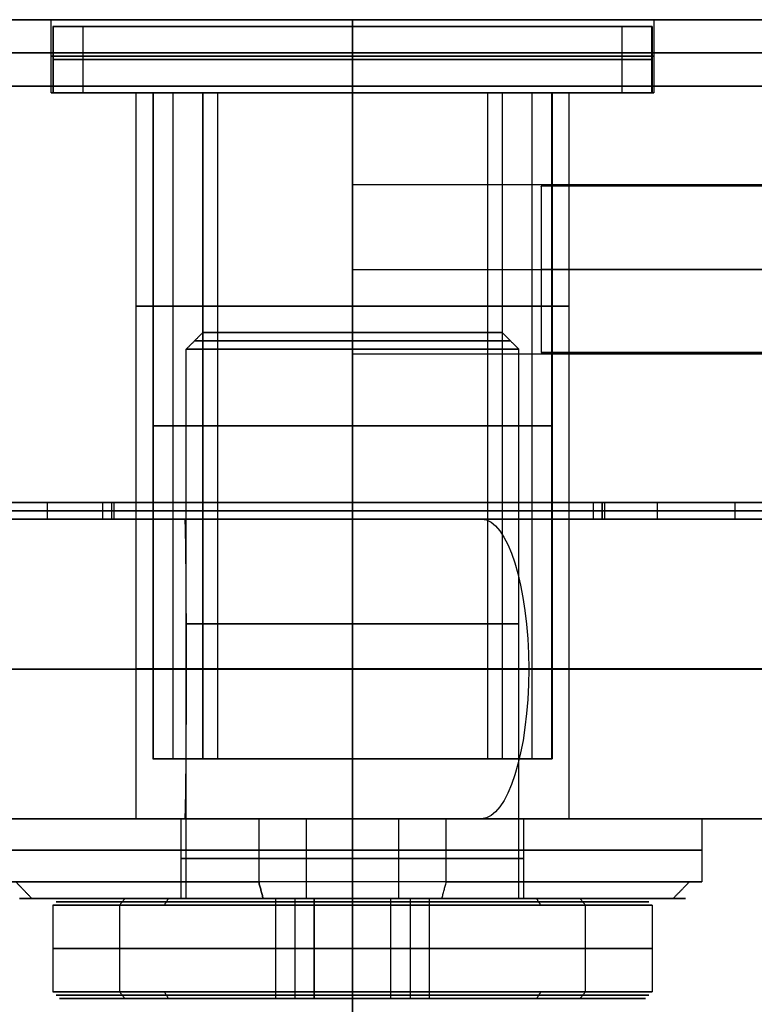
# Model space of a CAD drawing. Header units: millimetres. Extents: x -326 to 329, y -280 to 343.
# Tile 346 of 656: x -306 to -284, y 291 to 320. Entities that reach past the tile are written whole.
import ezdxf

# ---------------------------------------------------------------- set-up
doc = ezdxf.new("R2010")
doc.units = ezdxf.units.MM
doc.layers.add('Layer 01', color=7, linetype='Continuous', true_color=0x000000)

msp = doc.modelspace()

# ---------------------------------------------------------------- linework, layer by layer
at = {"layer": 'Layer 01'}
for p, q in [((-318.875, 320.49, 63.688), (-273.875, 320.49, 63.688)), ((-318.875, 320.49, -201.812), (-273.875, 320.49, -201.812)), ((-296.375, 320.49, -54.362), (-296.375, 318.29, -54.362)), ((-296.375, 320.49, -89.362), (-296.375, 318.29, -89.362)), ((-296.375, 320.49, -62.312), (-296.375, 320.49, -54.362)), ((-296.375, 320.49, -36.262), (-296.375, 320.49, 189.688)), ((-296.375, 320.49, -340.312), (-296.375, 320.49, -89.362)), ((-296.375, 320.49, -71.262), (-296.375, 320.49, -63.312)), ((-296.375, 320.49, -71.262), (-296.375, 318.29, -71.262)), ((-296.375, 320.49, -36.262), (-296.375, 318.29, -36.262)), ((-296.375, 318.49, -62.312), (-296.375, 320.49, -62.312)), ((-296.375, 318.49, -63.312), (-296.375, 320.49, -63.312)), ((-305.375, 320.29, -80.312), (-287.375, 320.29, -80.312)), ((-305.375, 320.29, -80.312), (-305.375, 318.29, -80.312)), ((-305.375, 320.29, -45.312), (-287.375, 320.29, -45.312)), ((-305.375, 320.29, -45.312), (-305.375, 318.29, -45.312)), ((-296.375, 320.29, -71.312), (-296.375, 318.29, -71.312)), ((-296.375, 320.29, -89.312), (-296.375, 320.29, -71.312)), ((-296.375, 320.29, -89.312), (-296.375, 318.29, -89.312)), ((-296.375, 320.29, -36.312), (-296.375, 318.29, -36.312)), ((-296.375, 320.29, -54.312), (-296.375, 320.29, -36.312)), ((-296.375, 320.29, -54.312), (-296.375, 318.29, -54.312)), ((-287.375, 320.29, -80.312), (-287.375, 318.29, -80.312)), ((-287.375, 320.29, -45.312), (-287.375, 318.29, -45.312)), ((-270.133, 319.49, -62.312), (-322.616, 319.49, -62.312)), ((-322.616, 319.49, -63.312), (-270.133, 319.49, -63.312)), ((-323.974, 318.49, -62.812), (-268.776, 318.49, -62.812)), ((-305.425, 318.29, -80.312), (-302.875, 318.29, -80.312)), ((-305.425, 318.29, -45.312), (-302.875, 318.29, -45.312)), ((-305.375, 318.29, -80.312), (-302.375, 318.29, -80.312)), ((-305.375, 318.29, -45.312), (-302.375, 318.29, -45.312)), ((-302.375, 318.29, -80.312), (-302.375, 298.29, -80.312)), ((-302.375, 318.29, -45.312), (-302.375, 298.29, -45.312)), ((-300.875, 318.29, -80.312), (-300.875, 298.29, -80.312)), ((-300.875, 318.29, -80.312), (-291.875, 318.29, -80.312)), ((-300.875, 318.29, -45.312), (-300.875, 298.29, -45.312)), ((-300.875, 318.29, -45.312), (-291.875, 318.29, -45.312)), ((-296.375, 318.49, -63.312), (-296.375, 318.49, -62.312)), ((-296.375, 318.29, -89.362), (-296.375, 318.29, -86.812)), ((-296.375, 318.29, -73.812), (-296.375, 318.29, -71.262)), ((-296.375, 318.29, -54.362), (-296.375, 318.29, -51.812)), ((-296.375, 318.29, -38.812), (-296.375, 318.29, -36.262)), ((-296.375, 318.29, -86.812), (-296.375, 305.49, -86.812)), ((-296.375, 318.29, -51.812), (-296.375, 305.49, -51.812)), ((-296.375, 318.29, -73.812), (-296.375, 305.49, -73.812)), ((-296.375, 318.29, -38.812), (-296.375, 305.49, -38.812)), ((-296.375, 318.29, -84.812), (-296.375, 298.29, -84.812)), ((-296.375, 318.29, -74.312), (-296.375, 298.29, -74.312)), ((-296.375, 318.29, -71.312), (-296.375, 318.29, -74.312)), ((-296.375, 318.29, -86.312), (-296.375, 318.29, -89.312)), ((-296.375, 318.29, -86.312), (-296.375, 298.29, -86.312)), ((-296.375, 318.29, -75.812), (-296.375, 298.29, -75.812)), ((-296.375, 318.29, -75.812), (-296.375, 318.29, -84.812)), ((-296.375, 318.29, -49.812), (-296.375, 298.29, -49.812)), ((-296.375, 318.29, -39.312), (-296.375, 298.29, -39.312)), ((-296.375, 318.29, -36.312), (-296.375, 318.29, -39.312)), ((-296.375, 318.29, -51.312), (-296.375, 318.29, -54.312)), ((-296.375, 318.29, -51.312), (-296.375, 298.29, -51.312)), ((-296.375, 318.29, -40.812), (-296.375, 298.29, -40.812)), ((-296.375, 318.29, -40.812), (-296.375, 318.29, -49.812)), ((-291.875, 318.29, -80.312), (-291.875, 298.29, -80.312)), ((-291.875, 318.29, -45.312), (-291.875, 298.29, -45.312)), ((-290.375, 318.29, -80.312), (-290.375, 298.29, -80.312)), ((-290.375, 318.29, -80.312), (-287.375, 318.29, -80.312)), ((-290.375, 318.29, -45.312), (-290.375, 298.29, -45.312)), ((-290.375, 318.29, -45.312), (-287.375, 318.29, -45.312)), ((-289.875, 318.29, -80.312), (-287.325, 318.29, -80.312)), ((-289.875, 318.29, -45.312), (-287.325, 318.29, -45.312)), ((-296.375, 310.44, 120.688), (-296.375, 315.54, 120.688)), ((-251.375, 315.49, 120.688), (-290.71, 315.49, 120.688)), ((-290.71, 315.489, 120.608), (-290.71, 310.492, 120.608)), ((-296.375, 312.99, 118.138), (-266.375, 312.99, 118.138)), ((-296.375, 312.99, 123.238), (-266.375, 312.99, 123.238)), ((-296.375, 312.99, 118.138), (-296.375, 312.99, 123.238)), ((-251.375, 312.99, 123.188), (-290.71, 312.99, 123.188)), ((-251.375, 312.99, 118.188), (-290.71, 312.99, 118.188)), ((-290.71, 312.943, 118.188), (-290.71, 312.943, 123.188)), ((-300.875, 311.09, -45.312), (-291.875, 311.09, -45.312)), ((-300.875, 311.09, -80.312), (-291.875, 311.09, -80.312)), ((-296.375, 311.09, -49.812), (-296.375, 311.09, -40.812)), ((-296.375, 311.09, -84.812), (-296.375, 311.09, -75.812)), ((-301.375, 294.09, -45.312), (-301.375, 310.59, -45.312)), ((-301.375, 294.09, -80.312), (-301.375, 310.59, -80.312)), ((-291.375, 294.09, -45.312), (-291.375, 310.59, -45.312)), ((-291.375, 294.09, -80.312), (-291.375, 310.59, -80.312)), ((-251.375, 310.49, 120.688), (-290.71, 310.49, 120.688)), ((-317.875, 305.99, -57.562), (-274.875, 305.99, -57.562)), ((-296.375, 305.99, -72.812), (-296.375, 305.99, -52.812)), ((-296.375, 305.99, -37.812), (-296.375, 305.99, -30.312)), ((-296.375, 305.49, -52.812), (-296.375, 305.99, -52.812)), ((-296.375, 305.49, -37.812), (-296.375, 305.99, -37.812)), ((-321.875, 305.49, -41.312), (-301.498, 305.49, -41.312)), ((-318.875, 305.49, -75.312), (-300.528, 305.49, -75.312)), ((-317.875, 305.49, -57.562), (-274.875, 305.49, -57.562)), ((-296.375, 305.49, 189.688), (-296.375, 305.49, -38.812)), ((-296.375, 305.49, -51.812), (-296.375, 305.49, -73.812)), ((-296.375, 305.49, -86.812), (-296.375, 305.49, -340.312)), ((-296.375, 305.49, -51.812), (-296.375, 296.49, -51.812)), ((-296.375, 305.49, -86.812), (-296.375, 296.49, -86.812)), ((-296.375, 305.49, -73.812), (-296.375, 296.49, -73.812)), ((-296.375, 305.49, -38.812), (-296.375, 296.49, -38.812)), ((-296.375, 305.49, -30.312), (-296.375, 305.49, -37.812)), ((-296.375, 305.49, -52.812), (-296.375, 305.49, -72.812)), ((-292.221, 305.49, -75.312), (-273.875, 305.49, -75.312)), ((-291.251, 305.49, -41.312), (293.502, 305.49, -41.312)), ((-302.375, 298.29, -80.312), (-300.875, 298.29, -80.312)), ((-302.375, 298.29, -45.312), (-300.875, 298.29, -45.312)), ((-296.375, 298.29, -74.312), (-296.375, 298.29, -75.812)), ((-296.375, 298.29, -84.812), (-296.375, 298.29, -86.312)), ((-296.375, 298.29, -39.312), (-296.375, 298.29, -40.812)), ((-296.375, 298.29, -49.812), (-296.375, 298.29, -51.312)), ((-291.875, 298.29, -80.312), (-290.375, 298.29, -80.312)), ((-291.875, 298.29, -45.312), (-290.375, 298.29, -45.312)), ((-321.885, 296.49, -41.322), (-301.506, 296.49, -41.322)), ((-306.875, 296.49, -80.312), (-301.525, 296.49, -80.312)), ((-306.875, 296.49, -45.312), (-301.525, 296.49, -45.312)), ((-301.525, 294.09, -80.312), (-301.525, 296.49, -80.312)), ((-301.525, 294.09, -45.312), (-301.525, 296.49, -45.312)), ((-296.375, 294.09, -85.462), (-296.375, 296.49, -85.462)), ((-296.375, 294.59, -69.812), (-296.375, 296.49, -69.812)), ((-296.375, 296.49, -90.812), (-296.375, 296.49, -85.462)), ((-296.375, 296.49, -75.162), (-296.375, 296.49, -69.812)), ((-296.375, 294.59, -90.812), (-296.375, 296.49, -90.812)), ((-296.375, 294.09, -75.162), (-296.375, 296.49, -75.162)), ((-296.375, 294.09, -50.462), (-296.375, 296.49, -50.462)), ((-296.375, 294.59, -34.812), (-296.375, 296.49, -34.812)), ((-296.375, 296.49, -55.812), (-296.375, 296.49, -50.462)), ((-296.375, 296.49, -40.162), (-296.375, 296.49, -34.812)), ((-296.375, 294.59, -55.812), (-296.375, 296.49, -55.812)), ((-296.375, 294.09, -40.162), (-296.375, 296.49, -40.162)), ((-291.243, 296.49, -41.322), (293.494, 296.49, -41.322)), ((-291.225, 296.49, -80.312), (-285.875, 296.49, -80.312)), ((-291.225, 294.09, -80.312), (-291.225, 296.49, -80.312)), ((-291.225, 296.49, -45.312), (-285.875, 296.49, -45.312)), ((-291.225, 294.09, -45.312), (-291.225, 296.49, -45.312)), ((-285.875, 294.59, -80.312), (-285.875, 296.49, -80.312)), ((-285.875, 294.59, -45.312), (-285.875, 296.49, -45.312)), ((-306.375, 294.09, -80.312), (-301.525, 294.09, -80.312)), ((-306.375, 294.09, -45.312), (-301.525, 294.09, -45.312)), ((-305.175, 294.09, -45.312), (-301.375, 294.09, -45.312)), ((-305.175, 294.09, -80.312), (-301.375, 294.09, -80.312)), ((-294.065, 294.09, -45.312), (-298.684, 294.09, -45.312)), ((-294.065, 294.09, -80.312), (-298.684, 294.09, -80.312)), ((-296.375, 294.09, -70.312), (-296.375, 294.09, -75.162)), ((-296.375, 294.09, -85.462), (-296.375, 294.09, -90.312)), ((-296.375, 294.09, -35.312), (-296.375, 294.09, -40.162)), ((-296.375, 294.09, -50.462), (-296.375, 294.09, -55.312)), ((-296.375, 294.09, -43.312), (-296.375, 294.09, -47.312)), ((-296.375, 294.09, -54.112), (-296.375, 294.09, -50.312)), ((-296.375, 294.09, -40.312), (-296.375, 294.09, -36.512)), ((-296.375, 294.09, -78.312), (-296.375, 294.09, -82.312)), ((-296.375, 294.09, -89.112), (-296.375, 294.09, -85.312)), ((-296.375, 294.09, -75.312), (-296.375, 294.09, -71.512)), ((-291.375, 294.09, -45.312), (-287.575, 294.09, -45.312)), ((-291.375, 294.09, -80.312), (-287.575, 294.09, -80.312)), ((-291.225, 294.09, -80.312), (-286.375, 294.09, -80.312)), ((-291.225, 294.09, -45.312), (-286.375, 294.09, -45.312)), ((-305.375, 293.89, -45.312), (-305.375, 291.29, -45.312)), ((-305.375, 293.89, -80.312), (-305.375, 291.29, -80.312)), ((-296.375, 293.89, -36.312), (-296.375, 291.29, -36.312)), ((-296.375, 293.89, -54.312), (-296.375, 291.29, -54.312)), ((-296.375, 293.89, -71.312), (-296.375, 291.29, -71.312)), ((-296.375, 293.89, -89.312), (-296.375, 291.29, -89.312)), ((-287.375, 293.89, -45.312), (-287.375, 291.29, -45.312)), ((-287.375, 293.89, -80.312), (-287.375, 291.29, -80.312)), ((-305.175, 291.09, -45.312), (-298.684, 291.09, -45.312)), ((-305.175, 291.09, -80.312), (-298.684, 291.09, -80.312)), ((-296.375, 291.09, -36.512), (-296.375, 291.09, -43.312)), ((-296.375, 291.09, -47.312), (-296.375, 291.09, -54.112)), ((-296.375, 291.09, -71.512), (-296.375, 291.09, -78.312)), ((-296.375, 291.09, -82.312), (-296.375, 291.09, -89.112)), ((-294.065, 291.09, -45.312), (-287.575, 291.09, -45.312)), ((-294.065, 291.09, -80.312), (-287.575, 291.09, -80.312))]:
    msp.add_line(p, q, dxfattribs=at)
at = {"layer": 'Layer 01', "extrusion": (0, -1, 0)}
for centre, radius, start, end in [((-296.375, -45.312, -320.49), 9.05, 180, 360), ((-296.375, -80.312, -320.49), 9.05, 180, 0), ((-296.375, -80.312, -320.49), 9.05, 0, 180), ((-296.375, -45.312, -320.49), 9.05, 0, 180), ((-296.375, -80.312, -320.29), 9, 357.2069, 177.2069), ((-296.375, -45.312, -320.29), 9, 334.1888, 154.1888), ((-296.375, -45.312, -319.29), 9, 154.1888, 334.1888), ((-296.375, -80.312, -319.29), 9, 177.2069, 357.2069), ((-296.375, -45.312, -319.39), 9.05, 180, 0), ((-296.375, -80.312, -319.39), 9.05, 180, 0), ((-296.375, -80.312, -319.39), 9.05, 0, 180), ((-296.375, -45.312, -319.39), 9.05, 0, 180), ((-296.375, -80.312, -319.29), 9, 357.2069, 177.2069), ((-296.375, -45.312, -319.29), 9, 334.1888, 154.1888), ((-296.375, -45.312, -318.29), 9, 154.1888, 334.1888), ((-296.375, -80.312, -318.29), 6.5, 180, 0), ((-296.375, -45.312, -318.29), 6.5, 180, 0), ((-296.375, -80.312, -318.29), 6.5, 0, 180), ((-296.375, -45.312, -318.29), 6.5, 360, 180), ((-296.375, -80.312, -318.29), 6, 357.2069, 177.2069), ((-296.375, -45.312, -318.29), 6, 334.1888, 154.1888), ((-296.375, -45.312, -318.29), 4.5, 154.1888, 334.1888), ((-296.375, -80.312, -318.29), 4.5, 177.2069, 357.2069), ((-296.375, -80.312, -318.29), 4.5, 357.2069, 177.2069), ((-296.375, -45.312, -318.29), 4.5, 334.1888, 154.1888), ((-296.375, -80.312, -311.89), 6.5, 180, 0), ((-296.375, -45.312, -311.89), 6.5, 180, 0), ((-296.375, -80.312, -311.89), 6.5, 0, 180), ((-296.375, -45.312, -311.89), 6.5, 0, 180), ((-296.375, -45.312, -311.09), 4.5, 90, 270), ((-296.375, -80.312, -311.09), 4.5, 90, 270), ((-296.375, -80.312, -310.59), 5, 270, 90), ((-296.375, -45.312, -308.29), 6, 154.1888, 334.1888), ((-296.375, -80.312, -308.29), 6, 177.2069, 357.2069), ((-296.375, -80.312, -308.29), 6, 357.2069, 177.2069), ((-296.375, -45.312, -308.29), 6, 334.1888, 154.1888), ((-296.375, -45.312, -308.29), 4.5, 154.1888, 334.1888), ((-296.375, -80.312, -308.29), 4.5, 177.2069, 357.2069), ((-296.375, -80.312, -308.29), 4.5, 357.2069, 177.2069), ((-296.375, -45.312, -308.29), 4.5, 334.1888, 154.1888), ((-296.375, -45.312, -305.99), 7.5, 180, 360), ((-296.375, -45.312, -305.99), 7.5, 0, 180), ((-296.375, -45.312, -305.49), 6.5, 180, 0), ((-296.375, -80.312, -305.49), 6.5, 180, 0), ((-296.375, -80.312, -305.49), 6.5, 0, 180), ((-296.375, -45.312, -305.49), 6.5, 0, 180), ((1.125, -973.937, -305.49), 932.125, 71.638799, 108.361201), ((-301.375, -70.312, -300.99), 25, 180, 270), ((-301.375, -70.312, -300.985), 25, 180, 270), ((-296.375, -45.312, -300.99), 6.5, 180, 0), ((-296.375, -80.312, -300.99), 6.5, 180, 0), ((-296.375, -80.312, -300.99), 6.5, 0, 180), ((-296.375, -45.312, -300.99), 6.5, 0, 180), ((-302.108, -60.32, -300.99), 35, 271.2001, 288.3612), ((1.125, -973.937, -300.99), 927.625, 71.638799, 108.361201), ((1.125, -973.937, -300.985), 927.625, 71.638799, 108.361201), ((-296.375, -45.312, -298.29), 6, 154.1888, 334.1888), ((-301.375, -70.312, -296.49), 20.51, 180, 269.8706), ((-296.375, -80.312, -296.49), 5.15, 105.5689, 285.5689), ((-296.375, -45.312, -296.49), 5.15, 105.5689, 285.5689), ((-302.108, -60.32, -296.49), 30.51, 271.2897, 288.3612), ((-296.375, -80.312, -296.49), 10.5, 285.5689, 105.5689), ((-296.375, -45.312, -296.49), 10.5, 285.5689, 105.5689), ((-296.375, -80.312, -296.49), 5.15, 285.5689, 105.5689), ((-296.375, -45.312, -296.49), 5.15, 285.5689, 105.5689), ((-296.375, -80.312, -294.59), 10.5, 285.5689, 105.5689), ((-296.375, -45.312, -294.59), 10.5, 285.5689, 105.5689), ((-296.375, -80.312, -294.09), 10, 105.5689, 285.5689), ((-296.375, -45.312, -293.89), 9, 38.9424, 218.9424), ((-296.375, -80.312, -293.89), 9, 38.9424, 218.9424), ((-296.375, -45.312, -293.89), 9, 218.9424, 38.9424), ((-296.375, -80.312, -293.89), 9, 218.9424, 38.9424), ((-296.375, -45.312, -292.59), 9, 38.9424, 218.9424), ((-296.375, -80.312, -292.59), 9, 38.9424, 218.9424), ((-296.375, -45.312, -292.59), 9, 218.9424, 38.9424), ((-296.375, -80.312, -292.59), 9, 218.9424, 38.9424), ((-296.375, -45.312, -291.09), 8.8, 38.9424, 218.9424), ((-296.375, -80.312, -291.09), 8.8, 38.9424, 218.9424), ((-296.375, -45.312, -291.29), 9, 218.9424, 38.9424), ((-296.375, -45.312, -291.09), 8.8, 218.9424, 38.9424), ((-296.375, -80.312, -291.09), 8.8, 218.9424, 38.9424)]:
    msp.add_arc(centre, radius, start, end, dxfattribs=at)
at = {"layer": 'Layer 01', "extrusion": (-1, 0, 0)}
for centre, radius, start, end in [((-285.49, -340.312, 296.375), 35, 180, 270), ((-285.49, 189.688, 296.375), 35, 90, 180), ((-312.99, 120.688, 290.71), 2.5, 183.7866, 3.7866), ((-285.49, -340.312, 296.375), 20, 180, 270), ((-285.49, 189.688, 296.375), 20, 90, 180)]:
    msp.add_arc(centre, radius, start, end, dxfattribs=at)
at = {"layer": 'Layer 01', "extrusion": (0, 1, 0)}
for centre, radius, start, end in [((296.375, -45.312, 320.29), 9, 205.8112, 25.8112), ((296.375, -80.312, 320.29), 9, 182.7931, 2.7931), ((296.375, -80.312, 318.29), 9, 182.7931, 2.7931), ((296.375, -45.312, 318.29), 9.05, 180, 360), ((296.375, -80.312, 318.29), 9.05, 180, 0), ((296.375, -80.312, 318.29), 9.05, 0, 180), ((296.375, -45.312, 318.29), 9.05, 0, 180), ((296.375, -80.312, 318.29), 9, 2.7931, 182.7931), ((296.375, -45.312, 318.29), 9, 25.8112, 205.8112), ((296.375, -45.312, 318.29), 6, 205.8112, 25.8112), ((296.375, -80.312, 318.29), 6, 182.7931, 2.7931), ((296.375, -45.312, 311.09), 4.5, 90, 270), ((296.375, -80.312, 311.09), 4.5, 90, 270), ((296.375, -45.312, 310.59), 5, 270, 90), ((296.375, -80.312, 310.59), 5, 270, 90), ((296.375, -45.312, 310.59), 5, 90, 270), ((296.375, -45.312, 305.74), 7.5, 180, 0), ((296.375, -45.312, 305.74), 7.5, 0, 180), ((301.375, -70.312, 305.49), 20.5, 270.1297, 0), ((296.375, -45.312, 305.49), 7.5, 180, 0), ((296.375, -45.312, 305.49), 7.5, 0, 180), ((296.375, -80.312, 305.49), 6.5, 180, 0), ((296.375, -45.312, 305.49), 6.5, 180, 0), ((296.375, -80.312, 305.49), 6.5, 0, 180), ((296.375, -45.312, 305.49), 6.5, 360, 180), ((302.108, -60.32, 305.49), 30.5, 251.6388, 268.71), ((296.375, -45.312, 302.34), 5, 270, 90), ((296.375, -80.312, 302.34), 5, 270, 90), ((296.375, -45.312, 302.34), 5, 90, 270), ((296.375, -80.312, 302.34), 5, 90, 270), ((301.375, -70.312, 300.98), 25, 270, 0), ((302.108, -60.32, 300.98), 35, 251.6388, 268.7999), ((-1.125, -973.937, 300.98), 927.625, 71.638799, 108.361201), ((296.375, -80.312, 298.29), 6, 182.7931, 2.7931), ((296.375, -80.312, 298.29), 6, 2.7931, 182.7931), ((296.375, -45.312, 298.29), 6, 25.8112, 205.8112), ((296.375, -45.312, 298.29), 4.5, 205.8112, 25.8112), ((296.375, -80.312, 298.29), 4.5, 182.7931, 2.7931), ((296.375, -80.312, 298.29), 4.5, 2.7931, 182.7931), ((296.375, -45.312, 298.29), 4.5, 25.8112, 205.8112), ((296.375, -80.312, 296.49), 10.5, 254.4311, 74.4311), ((296.375, -45.312, 296.49), 10.5, 254.4311, 74.4311), ((296.375, -45.312, 296.49), 6.5, 180, 0), ((296.375, -80.312, 296.49), 6.5, 180, 0), ((296.375, -80.312, 296.49), 6.5, 0, 180), ((296.375, -45.312, 296.49), 6.5, 0, 180), ((-1.125, -973.937, 296.49), 932.115, 71.638799, 108.361201), ((296.375, -80.312, 295.54), 10.5, 254.4311, 74.4311), ((296.375, -45.312, 295.54), 10.5, 254.4311, 74.4311), ((296.375, -80.312, 295.54), 10.5, 74.4311, 254.4311), ((296.375, -45.312, 295.54), 10.5, 74.4311, 254.4311), ((296.375, -80.312, 295.29), 5.15, 254.4311, 74.4311), ((296.375, -45.312, 295.29), 5.15, 254.4311, 74.4311), ((296.375, -80.312, 295.29), 5.15, 74.4311, 254.4311), ((296.375, -45.312, 295.29), 5.15, 74.4311, 254.4311), ((296.375, -80.312, 294.59), 10.5, 254.4311, 74.4311), ((296.375, -45.312, 294.59), 10.5, 254.4311, 74.4311), ((296.375, -45.312, 294.09), 10, 254.4311, 74.4311), ((296.375, -45.312, 294.09), 8.8, 321.0576, 141.0576), ((296.375, -80.312, 294.09), 8.8, 321.0576, 141.0576), ((296.375, -45.312, 294.09), 8.8, 141.0576, 321.0576), ((296.375, -80.312, 294.09), 8.8, 141.0576, 321.0576), ((296.375, -80.312, 294.09), 5.15, 254.4311, 74.4311), ((296.375, -45.312, 294.09), 5.15, 254.4311, 74.4311), ((296.375, -45.312, 294.09), 5, 270, 90), ((296.375, -80.312, 294.09), 5, 270, 90), ((296.375, -80.312, 294.09), 10, 74.4311, 254.4311), ((296.375, -45.312, 294.09), 10, 74.4311, 254.4311), ((296.375, -80.312, 294.09), 5.15, 74.4311, 254.4311), ((296.375, -45.312, 294.09), 5.15, 74.4311, 254.4311), ((296.375, -45.312, 294.09), 5, 90, 270), ((296.375, -80.312, 294.09), 5, 90, 270), ((296.375, -45.312, 291.29), 9, 321.0576, 141.0576), ((296.375, -80.312, 291.29), 9, 321.0576, 141.0576), ((296.375, -80.312, 291.29), 9, 141.0576, 321.0576)]:
    msp.add_arc(centre, radius, start, end, dxfattribs=at)
at = {"layer": 'Layer 01', "extrusion": (1, 0, 0)}
for centre, radius, start, end in [((312.99, 120.688, -296.375), 2.55, 180, 360), ((312.99, 120.688, -296.375), 2.55, 0, 180), ((312.99, 120.688, -290.71), 2.5, 356.2134, 90), ((312.99, 120.688, -290.71), 2.5, 90, 176.2134)]:
    msp.add_arc(centre, radius, start, end, dxfattribs=at)
at = {"layer": 'Layer 01', "extrusion": (-0.94909, -1.00781e-13, -0.315006)}
msp.add_arc((-300.99, 7.417, 305.728), 4.5, 180, 270, dxfattribs=at)
at = {"layer": 'Layer 01', "extrusion": (-0.94909, -2.21557e-14, -0.315006)}
msp.add_arc((-300.98, 7.407, 305.728), 4.49, 270, 360, dxfattribs=at)
at = {"layer": 'Layer 01'}
for points, degree in [([(-318.875, 320.49, 189.688), (-273.875, 320.49, 189.688)], 1), ([(-273.875, 320.49, -62.312), (-318.875, 320.49, -62.312)], 1), ([(-273.875, 320.49, -340.312), (-318.875, 320.49, -340.312)], 1), ([(-318.875, 320.49, -63.312), (-273.875, 320.49, -63.312)], 1), ([(-305.425, 318.29, -45.312), (-305.425, 320.49, -45.312)], 1), ([(-305.425, 318.29, -80.312), (-305.425, 320.49, -80.312)], 1), ([(-287.325, 320.49, -45.312), (-287.325, 318.29, -45.312)], 1), ([(-287.325, 320.49, -80.312), (-287.325, 318.29, -80.312)], 1), ([(-305.364, 320.29, -79.873), (-305.364, 318.29, -79.873)], 1), ([(-304.477, 320.29, -41.393), (-304.477, 318.29, -41.393)], 1), ([(-288.273, 318.29, -49.231), (-288.273, 320.29, -49.231)], 1), ([(-287.385, 318.29, -80.751), (-287.385, 320.29, -80.751)], 1), ([(-268.776, 318.49, -62.312), (-323.974, 318.49, -62.312)], 1), ([(-323.974, 318.49, -63.312), (-268.776, 318.49, -63.312)], 1), ([(-302.875, 305.49, -80.312), (-302.875, 318.29, -80.312)], 1), ([(-302.875, 305.49, -45.312), (-302.875, 318.29, -45.312)], 1), ([(-302.368, 318.29, -80.02), (-302.368, 298.29, -80.02)], 1), ([(-301.776, 318.29, -42.7), (-301.776, 298.29, -42.7)], 1), ([(-300.869, 298.29, -80.093), (-300.869, 318.29, -80.093)], 1), ([(-300.426, 298.29, -43.353), (-300.426, 318.29, -43.353)], 1), ([(-292.324, 318.29, -47.271), (-292.324, 298.29, -47.271)], 1), ([(-291.88, 318.29, -80.531), (-291.88, 298.29, -80.531)], 1), ([(-290.973, 298.29, -47.924), (-290.973, 318.29, -47.924)], 1), ([(-290.382, 298.29, -80.604), (-290.382, 318.29, -80.604)], 1), ([(-289.875, 318.29, -80.312), (-289.875, 305.49, -80.312)], 1), ([(-289.875, 318.29, -45.312), (-289.875, 305.49, -45.312)], 1), ([(-296.375, 315.54, 120.688), (-266.822, 315.54, 120.688)], 1), ([(-251.375, 315.485, 120.523), (-264.487, 315.485, 120.523), (-277.599, 315.485, 120.523), (-290.71, 315.485, 120.523)], 3), ([(-300.875, 311.09, -45.312), (-301.375, 310.59, -45.312)], 1), ([(-300.875, 311.09, -80.312), (-301.375, 310.59, -80.312)], 1), ([(-296.375, 311.09, -49.812), (-296.375, 310.59, -50.312)], 1), ([(-296.375, 310.59, -40.312), (-296.375, 311.09, -40.812)], 1), ([(-296.375, 311.09, -84.812), (-296.375, 310.59, -85.312)], 1), ([(-296.375, 310.59, -75.312), (-296.375, 311.09, -75.812)], 1), ([(-291.875, 311.09, -45.312), (-291.375, 310.59, -45.312)], 1), ([(-291.875, 311.09, -80.312), (-291.375, 310.59, -80.312)], 1), ([(-296.375, 294.09, -40.312), (-296.375, 310.59, -40.312)], 1), ([(-296.375, 310.59, -50.312), (-296.375, 294.09, -50.312)], 1), ([(-296.375, 294.09, -75.312), (-296.375, 310.59, -75.312)], 1), ([(-296.375, 310.59, -85.312), (-296.375, 294.09, -85.312)], 1), ([(-266.822, 310.44, 120.688), (-296.375, 310.44, 120.688)], 1), ([(-290.71, 310.496, 120.853), (-277.599, 310.496, 120.853), (-264.487, 310.496, 120.853), (-251.375, 310.496, 120.853)], 3), ([(-305.54, 305.49, -84.812), (-305.54, 305.99, -84.812)], 1), ([(-303.875, 305.49, -45.312), (-303.875, 305.99, -45.312)], 1), ([(-303.875, 305.49, -80.312), (-303.875, 305.99, -80.312)], 1), ([(-303.61, 305.49, -82.286), (-303.61, 305.99, -82.286)], 1), ([(-303.54, 305.49, -82.812), (-303.54, 305.99, -82.812)], 1), ([(-296.375, 305.49, -72.812), (-296.375, 305.99, -72.812)], 1), ([(-289.139, 305.49, -82.286), (-289.139, 305.99, -82.286)], 1), ([(-288.875, 305.99, -45.312), (-288.875, 305.49, -45.312)], 1), ([(-288.875, 305.49, -80.312), (-288.875, 305.99, -80.312)], 1), ([(-288.799, 305.49, -84.026), (-288.799, 305.99, -84.026)], 1), ([(-287.21, 305.49, -84.812), (-287.21, 305.99, -84.812)], 1), ([(-284.875, 305.49, -84.812), (-284.875, 305.99, -84.812)], 1), ([(-284.875, 305.49, -30.312), (-284.875, 305.99, -30.312)], 1), ([(-321.875, 305.49, -30.312), (-12.025, 305.49, -30.312)], 1), ([(-318.875, 305.49, -340.312), (-273.875, 305.49, -340.312)], 1), ([(-273.875, 305.49, 189.688), (-318.875, 305.49, 189.688)], 1), ([(-302.875, 296.49, -45.312), (-302.875, 305.49, -45.312)], 1), ([(-302.875, 296.49, -80.312), (-302.875, 305.49, -80.312)], 1), ([(-289.875, 305.49, -45.312), (-289.875, 296.49, -45.312)], 1), ([(-289.875, 305.49, -80.312), (-289.875, 296.49, -80.312)], 1), ([(-301.375, 300.99, -95.312), (-301.375, 300.98, -95.312)], 1), ([(-296.162, 300.99, -94.811), (-296.162, 300.98, -94.811)], 1), ([(-291.083, 300.99, -93.538), (-291.083, 300.98, -93.538)], 1), ([(324.135, 296.49, -29.312), (-321.885, 296.49, -29.312)], 1), ([(-299.193, 296.49, -70.197), (-299.193, 294.59, -70.197)], 1), ([(-299.193, 296.49, -35.197), (-299.193, 294.59, -35.197)], 1), ([(-297.757, 294.09, -75.351), (-297.757, 296.49, -75.351)], 1), ([(-297.757, 294.09, -40.351), (-297.757, 296.49, -40.351)], 1), ([(-294.993, 296.49, -85.273), (-294.993, 294.09, -85.273)], 1), ([(-294.993, 296.49, -50.273), (-294.993, 294.09, -50.273)], 1), ([(-293.557, 294.59, -90.427), (-293.557, 296.49, -90.427)], 1), ([(-293.557, 294.59, -55.427), (-293.557, 296.49, -55.427)], 1), ([(-306.008, 294.09, -82.996), (-306.49, 294.59, -83.13)], 1), ([(-306.008, 294.09, -47.996), (-306.49, 294.59, -48.13)], 1), ([(-299.193, 294.59, -70.197), (-299.059, 294.09, -70.679)], 1), ([(-299.059, 294.09, -70.679), (-299.193, 294.59, -70.197)], 1), ([(-299.193, 294.59, -35.197), (-299.059, 294.09, -35.679)], 1), ([(-299.059, 294.09, -35.679), (-299.193, 294.59, -35.197)], 1), ([(-293.691, 294.09, -89.945), (-293.557, 294.59, -90.427)], 1), ([(-293.691, 294.09, -54.945), (-293.557, 294.59, -55.427)], 1), ([(-286.742, 294.09, -77.628), (-286.26, 294.59, -77.494)], 1), ([(-286.742, 294.09, -42.628), (-286.26, 294.59, -42.494)], 1), ([(-303.219, 294.09, -50.843), (-303.375, 293.89, -50.969)], 1), ([(-303.219, 294.09, -85.843), (-303.375, 293.89, -85.969)], 1), ([(-302.032, 293.89, -38.312), (-301.906, 294.09, -38.468)], 1), ([(-302.032, 293.89, -73.312), (-301.906, 294.09, -73.468)], 1), ([(-298.684, 291.09, -45.312), (-298.684, 292.09, -45.312), (-298.684, 293.09, -45.312), (-298.684, 294.09, -45.312)], 3), ([(-297.529, 294.09, -43.312), (-298.684, 294.09, -45.312)], 1), ([(-298.684, 294.09, -45.312), (-297.529, 294.09, -47.312)], 1), ([(-298.684, 291.09, -80.312), (-298.684, 292.09, -80.312), (-298.684, 293.09, -80.312), (-298.684, 294.09, -80.312)], 3), ([(-297.529, 294.09, -78.312), (-298.684, 294.09, -80.312)], 1), ([(-298.684, 294.09, -80.312), (-297.529, 294.09, -82.312)], 1), ([(-298.107, 294.09, -44.312), (-298.107, 293.09, -44.312), (-298.107, 292.09, -44.312), (-298.107, 291.09, -44.312)], 3), ([(-298.107, 294.09, -46.312), (-298.107, 293.09, -46.312), (-298.107, 292.09, -46.312), (-298.107, 291.09, -46.312)], 3), ([(-298.107, 294.09, -79.312), (-298.107, 293.09, -79.312), (-298.107, 292.09, -79.312), (-298.107, 291.09, -79.312)], 3), ([(-298.107, 294.09, -81.312), (-298.107, 293.09, -81.312), (-298.107, 292.09, -81.312), (-298.107, 291.09, -81.312)], 3), ([(-297.529, 294.09, -47.312), (-295.22, 294.09, -47.312)], 1), ([(-295.22, 294.09, -43.312), (-297.529, 294.09, -43.312)], 1), ([(-297.529, 294.09, -43.312), (-297.529, 293.09, -43.312), (-297.529, 292.09, -43.312), (-297.529, 291.09, -43.312)], 3), ([(-297.529, 291.09, -47.312), (-297.529, 292.09, -47.312), (-297.529, 293.09, -47.312), (-297.529, 294.09, -47.312)], 3), ([(-297.529, 294.09, -82.312), (-295.22, 294.09, -82.312)], 1), ([(-295.22, 294.09, -78.312), (-297.529, 294.09, -78.312)], 1), ([(-297.529, 294.09, -78.312), (-297.529, 293.09, -78.312), (-297.529, 292.09, -78.312), (-297.529, 291.09, -78.312)], 3), ([(-297.529, 291.09, -82.312), (-297.529, 292.09, -82.312), (-297.529, 293.09, -82.312), (-297.529, 294.09, -82.312)], 3), ([(-296.375, 294.09, -47.312), (-296.375, 293.09, -47.312), (-296.375, 292.09, -47.312), (-296.375, 291.09, -47.312)], 3), ([(-296.375, 294.09, -43.312), (-296.375, 293.09, -43.312), (-296.375, 292.09, -43.312), (-296.375, 291.09, -43.312)], 3), ([(-296.375, 294.09, -82.312), (-296.375, 293.09, -82.312), (-296.375, 292.09, -82.312), (-296.375, 291.09, -82.312)], 3), ([(-296.375, 294.09, -78.312), (-296.375, 293.09, -78.312), (-296.375, 292.09, -78.312), (-296.375, 291.09, -78.312)], 3), ([(-295.22, 291.09, -47.312), (-295.22, 292.09, -47.312), (-295.22, 293.09, -47.312), (-295.22, 294.09, -47.312)], 3), ([(-295.22, 294.09, -47.312), (-294.065, 294.09, -45.312)], 1), ([(-295.22, 291.09, -43.312), (-295.22, 292.09, -43.312), (-295.22, 293.09, -43.312), (-295.22, 294.09, -43.312)], 3), ([(-294.065, 294.09, -45.312), (-295.22, 294.09, -43.312)], 1), ([(-295.22, 291.09, -82.312), (-295.22, 292.09, -82.312), (-295.22, 293.09, -82.312), (-295.22, 294.09, -82.312)], 3), ([(-295.22, 294.09, -82.312), (-294.065, 294.09, -80.312)], 1), ([(-295.22, 291.09, -78.312), (-295.22, 292.09, -78.312), (-295.22, 293.09, -78.312), (-295.22, 294.09, -78.312)], 3), ([(-294.065, 294.09, -80.312), (-295.22, 294.09, -78.312)], 1), ([(-294.643, 294.09, -46.312), (-294.643, 293.09, -46.312), (-294.643, 292.09, -46.312), (-294.643, 291.09, -46.312)], 3), ([(-294.643, 294.09, -44.312), (-294.643, 293.09, -44.312), (-294.643, 292.09, -44.312), (-294.643, 291.09, -44.312)], 3), ([(-294.643, 294.09, -81.312), (-294.643, 293.09, -81.312), (-294.643, 292.09, -81.312), (-294.643, 291.09, -81.312)], 3), ([(-294.643, 294.09, -79.312), (-294.643, 293.09, -79.312), (-294.643, 292.09, -79.312), (-294.643, 291.09, -79.312)], 3), ([(-294.065, 291.09, -45.312), (-294.065, 292.09, -45.312), (-294.065, 293.09, -45.312), (-294.065, 294.09, -45.312)], 3), ([(-294.065, 291.09, -80.312), (-294.065, 292.09, -80.312), (-294.065, 293.09, -80.312), (-294.065, 294.09, -80.312)], 3), ([(-290.718, 293.89, -52.312), (-290.844, 294.09, -52.156)], 1), ([(-290.718, 293.89, -87.312), (-290.844, 294.09, -87.156)], 1), ([(-289.375, 293.89, -39.655), (-289.53, 294.09, -39.781)], 1), ([(-289.375, 293.89, -74.655), (-289.53, 294.09, -74.781)], 1), ([(-303.375, 293.89, -50.969), (-303.375, 291.29, -50.969)], 1), ([(-303.375, 293.89, -85.969), (-303.375, 291.29, -85.969)], 1), ([(-289.375, 291.29, -39.655), (-289.375, 293.89, -39.655)], 1), ([(-289.375, 291.29, -74.655), (-289.375, 293.89, -74.655)], 1), ([(-303.375, 291.29, -50.969), (-303.219, 291.09, -50.843)], 1), ([(-303.375, 291.29, -85.969), (-303.219, 291.09, -85.843)], 1), ([(-302.032, 291.29, -38.312), (-301.906, 291.09, -38.468)], 1), ([(-302.032, 291.29, -73.312), (-301.906, 291.09, -73.468)], 1), ([(-297.529, 291.09, -43.312), (-297.914, 291.09, -43.979), (-298.299, 291.09, -44.645), (-298.684, 291.09, -45.312)], 3), ([(-298.684, 291.09, -45.312), (-298.299, 291.09, -45.979), (-297.914, 291.09, -46.645), (-297.529, 291.09, -47.312)], 3), ([(-297.529, 291.09, -78.312), (-297.914, 291.09, -78.979), (-298.299, 291.09, -79.645), (-298.684, 291.09, -80.312)], 3), ([(-298.684, 291.09, -80.312), (-298.299, 291.09, -80.979), (-297.914, 291.09, -81.645), (-297.529, 291.09, -82.312)], 3), ([(-295.22, 291.09, -43.312), (-297.529, 291.09, -43.312)], 1), ([(-297.529, 291.09, -47.312), (-295.22, 291.09, -47.312)], 1), ([(-295.22, 291.09, -78.312), (-297.529, 291.09, -78.312)], 1), ([(-297.529, 291.09, -82.312), (-295.22, 291.09, -82.312)], 1), ([(-295.22, 291.09, -47.312), (-294.835, 291.09, -46.645), (-294.45, 291.09, -45.979), (-294.065, 291.09, -45.312)], 3), ([(-294.065, 291.09, -45.312), (-294.45, 291.09, -44.645), (-294.835, 291.09, -43.979), (-295.22, 291.09, -43.312)], 3), ([(-295.22, 291.09, -82.312), (-294.835, 291.09, -81.645), (-294.45, 291.09, -80.979), (-294.065, 291.09, -80.312)], 3), ([(-294.065, 291.09, -80.312), (-294.45, 291.09, -79.645), (-294.835, 291.09, -78.979), (-295.22, 291.09, -78.312)], 3), ([(-290.718, 291.29, -52.312), (-290.844, 291.09, -52.156)], 1), ([(-290.718, 291.29, -87.312), (-290.844, 291.09, -87.156)], 1), ([(-289.53, 291.09, -39.781), (-289.375, 291.29, -39.655)], 1), ([(-289.53, 291.09, -74.781), (-289.375, 291.29, -74.655)], 1)]:
    msp.add_open_spline(points, degree=degree, dxfattribs=at)
for points, weights, knots in [([(-296.375, 310.84, -50.062), (-301.125, 310.84, -50.062), (-301.125, 310.84, -45.312), (-301.125, 310.84, -40.562), (-296.375, 310.84, -40.562)], [1, 0.707106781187, 1, 0.707106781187, 1], [1.570796, 1.570796, 1.570796, 3.141593, 3.141593, 4.712389, 4.712389, 4.712389]), ([(-296.375, 310.84, -85.062), (-301.125, 310.84, -85.062), (-301.125, 310.84, -80.312), (-301.125, 310.84, -75.562), (-296.375, 310.84, -75.562)], [1, 0.707106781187, 1, 0.707106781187, 1], [1.570796, 1.570796, 1.570796, 3.141593, 3.141593, 4.712389, 4.712389, 4.712389]), ([(-296.375, 310.84, -40.562), (-291.625, 310.84, -40.562), (-291.625, 310.84, -45.312), (-291.625, 310.84, -50.062), (-296.375, 310.84, -50.062)], [1, 0.707106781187, 1, 0.707106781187, 1], [1.570796, 1.570796, 1.570796, 3.141593, 3.141593, 4.712389, 4.712389, 4.712389]), ([(-296.375, 310.84, -75.562), (-291.625, 310.84, -75.562), (-291.625, 310.84, -80.312), (-291.625, 310.84, -85.062), (-296.375, 310.84, -85.062)], [1, 0.707106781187, 1, 0.707106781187, 1], [1.570796, 1.570796, 1.570796, 3.141593, 3.141593, 4.712389, 4.712389, 4.712389]), ([(-307.875, 305.99, -84.812), (-317.875, 305.99, -84.812), (-317.875, 305.99, -74.812), (-317.875, 305.99, -57.562), (-317.875, 305.99, -40.312), (-317.875, 305.99, -30.312), (-307.875, 305.99, -30.312), (-296.375, 305.99, -30.312), (-284.875, 305.99, -30.312), (-274.875, 305.99, -30.312), (-274.875, 305.99, -40.312)], [1, 0.707106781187, 1, 1, 1, 0.707106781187, 1, 1, 1, 0.707106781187, 1], [0, 0, 0, 17.808322, 17.808322, 48.527677, 48.527677, 66.335998, 66.335998, 86.815568, 86.815568, 104.62389, 104.62389, 104.62389]), ([(-274.875, 305.99, -40.312), (-274.875, 305.99, -57.562), (-274.875, 305.99, -74.812), (-274.875, 305.99, -84.812), (-284.875, 305.99, -84.812), (-286.042, 305.99, -84.812), (-287.21, 305.99, -84.812), (-288.199, 305.99, -84.812), (-288.799, 305.99, -84.026), (-289.399, 305.99, -83.24), (-289.139, 305.99, -82.286), (-288.875, 305.99, -81.317), (-288.875, 305.99, -80.312), (-288.875, 305.99, -72.812), (-296.375, 305.99, -72.812), (-303.875, 305.99, -72.812), (-303.875, 305.99, -80.312), (-303.875, 305.99, -81.317), (-303.61, 305.99, -82.286), (-303.54, 305.99, -82.544), (-303.54, 305.99, -82.812), (-303.54, 305.99, -84.812), (-305.54, 305.99, -84.812), (-306.707, 305.99, -84.812), (-307.875, 305.99, -84.812)], [1, 1, 1, 0.707106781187, 1, 1, 1, 0.89637519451, 1, 0.89637519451, 1, 0.991149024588, 1, 0.707106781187, 1, 0.707106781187, 1, 0.991149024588, 1, 0.991149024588, 1, 0.707106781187, 1, 1, 1], [104.62389, 104.62389, 104.62389, 135.087034, 135.087034, 152.746828, 152.746828, 154.808475, 154.808475, 156.555181, 156.555181, 158.301887, 158.301887, 160.075894, 160.075894, 173.32074, 173.32074, 186.565585, 186.565585, 188.339592, 188.339592, 188.812661, 188.812661, 192.34462, 192.34462, 194.406267, 194.406267, 194.406267]), ([(-274.875, 305.74, -40.312), (-274.875, 305.74, -30.312), (-284.875, 305.74, -30.312), (-296.375, 305.74, -30.312), (-307.875, 305.74, -30.312), (-317.875, 305.74, -30.312), (-317.875, 305.74, -40.312), (-317.875, 305.74, -57.562), (-317.875, 305.74, -74.812), (-317.875, 305.74, -84.812), (-307.875, 305.74, -84.812)], [1, 0.707106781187, 1, 1, 1, 0.707106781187, 1, 1, 1, 0.707106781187, 1], [-104.62389, -104.62389, -104.62389, -88.915927, -88.915927, -65.915927, -65.915927, -50.207963, -50.207963, -15.707963, -15.707963, 0, 0, 0]), ([(-307.875, 305.74, -84.812), (-306.707, 305.74, -84.812), (-305.54, 305.74, -84.812), (-303.54, 305.74, -84.812), (-303.54, 305.74, -82.812), (-303.54, 305.74, -82.544), (-303.61, 305.74, -82.286), (-303.875, 305.74, -81.317), (-303.875, 305.74, -80.312), (-303.875, 305.74, -72.812), (-296.375, 305.74, -72.812), (-288.875, 305.74, -72.812), (-288.875, 305.74, -80.312), (-288.875, 305.74, -81.317), (-289.139, 305.74, -82.286), (-289.399, 305.74, -83.24), (-288.799, 305.74, -84.026), (-288.199, 305.74, -84.812), (-287.21, 305.74, -84.812), (-286.042, 305.74, -84.812), (-284.875, 305.74, -84.812), (-274.875, 305.74, -84.812), (-274.875, 305.74, -74.812), (-274.875, 305.74, -57.562), (-274.875, 305.74, -40.312)], [1, 1, 1, 0.707106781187, 1, 0.991149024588, 1, 0.991149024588, 1, 0.707106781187, 1, 0.707106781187, 1, 0.991149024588, 1, 0.89637519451, 1, 0.89637519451, 1, 1, 1, 0.707106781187, 1, 1, 1], [-194.406267, -194.406267, -194.406267, -192.071418, -192.071418, -188.929826, -188.929826, -188.397238, -188.397238, -186.400032, -186.400032, -174.61906, -174.61906, -162.838087, -162.838087, -160.840882, -160.840882, -159.003792, -159.003792, -157.166702, -157.166702, -154.831853, -154.831853, -139.12389, -139.12389, -104.62389, -104.62389, -104.62389]), ([(-274.875, 305.49, -40.312), (-274.875, 305.49, -30.312), (-284.875, 305.49, -30.312), (-296.375, 305.49, -30.312), (-307.875, 305.49, -30.312), (-317.875, 305.49, -30.312), (-317.875, 305.49, -40.312), (-317.875, 305.49, -57.562), (-317.875, 305.49, -74.812), (-317.875, 305.49, -84.812), (-307.875, 305.49, -84.812)], [1, 0.707106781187, 1, 1, 1, 0.707106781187, 1, 1, 1, 0.707106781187, 1], [-104.62389, -104.62389, -104.62389, -86.815568, -86.815568, -66.335998, -66.335998, -48.527677, -48.527677, -17.808322, -17.808322, 0, 0, 0]), ([(-307.875, 305.49, -84.812), (-306.707, 305.49, -84.812), (-305.54, 305.49, -84.812), (-303.54, 305.49, -84.812), (-303.54, 305.49, -82.812), (-303.54, 305.49, -82.544), (-303.61, 305.49, -82.286), (-303.875, 305.49, -81.317), (-303.875, 305.49, -80.312), (-303.875, 305.49, -72.812), (-296.375, 305.49, -72.812), (-288.875, 305.49, -72.812), (-288.875, 305.49, -80.312), (-288.875, 305.49, -81.317), (-289.139, 305.49, -82.286), (-289.399, 305.49, -83.24), (-288.799, 305.49, -84.026), (-288.199, 305.49, -84.812), (-287.21, 305.49, -84.812), (-286.042, 305.49, -84.812), (-284.875, 305.49, -84.812), (-274.875, 305.49, -84.812), (-274.875, 305.49, -74.812), (-274.875, 305.49, -57.562), (-274.875, 305.49, -40.312)], [1, 1, 1, 0.707106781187, 1, 0.991149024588, 1, 0.991149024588, 1, 0.707106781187, 1, 0.707106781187, 1, 0.991149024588, 1, 0.89637519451, 1, 0.89637519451, 1, 1, 1, 0.707106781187, 1, 1, 1], [-194.406267, -194.406267, -194.406267, -192.34462, -192.34462, -188.812661, -188.812661, -188.339592, -188.339592, -186.565585, -186.565585, -173.32074, -173.32074, -160.075894, -160.075894, -158.301887, -158.301887, -156.555181, -156.555181, -154.808475, -154.808475, -152.746828, -152.746828, -135.087034, -135.087034, -104.62389, -104.62389, -104.62389]), ([(294.751, 305.49, -89.267), (151.773, 305.49, -41.812), (1.125, 305.49, -41.812), (-149.522, 305.49, -41.812), (-292.5, 305.49, -89.267)], [0.90139453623, 0.937256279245, 1, 0.937256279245, 0.90139453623], [1150.521525, 1150.521525, 1150.521525, 1464.178526, 1464.178526, 1777.835527, 1777.835527, 1777.835527]), ([(293.333, 300.99, -93.538), (151.045, 300.99, -46.312), (1.125, 300.99, -46.312), (-148.795, 300.99, -46.312), (-291.083, 300.99, -93.538)], [0.90139453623, 0.937256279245, 1, 0.937256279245, 0.90139453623], [1150.521525, 1150.521525, 1150.521525, 1464.178526, 1464.178526, 1777.835527, 1777.835527, 1777.835527]), ([(-291.083, 300.98, -93.538), (-148.795, 300.98, -46.312), (1.125, 300.98, -46.312), (151.045, 300.98, -46.312), (293.333, 300.98, -93.538)], [0.90139453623, 0.937256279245, 1, 0.937256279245, 0.90139453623], [1150.509182, 1150.509182, 1150.509182, 1464.162818, 1464.162818, 1777.816454, 1777.816454, 1777.816454]), ([(-289.453, 293.99, -39.718), (-295.047, 293.99, -32.796), (-301.969, 293.99, -38.39), (-308.891, 293.99, -43.984), (-303.297, 293.99, -50.906)], [1, 0.707106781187, 1, 0.707106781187, 1], [0, 0, 0, 13.823005, 13.823005, 27.646011, 27.646011, 27.646011]), ([(-289.453, 293.99, -74.718), (-295.047, 293.99, -67.796), (-301.969, 293.99, -73.39), (-308.891, 293.99, -78.984), (-303.297, 293.99, -85.906)], [1, 0.707106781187, 1, 0.707106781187, 1], [0, 0, 0, 13.823005, 13.823005, 27.646011, 27.646011, 27.646011]), ([(-303.297, 293.99, -50.906), (-297.703, 293.99, -57.828), (-290.781, 293.99, -52.234), (-283.859, 293.99, -46.64), (-289.453, 293.99, -39.718)], [1, 0.707106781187, 1, 0.707106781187, 1], [27.646011, 27.646011, 27.646011, 41.469016, 41.469016, 55.292021, 55.292021, 55.292021]), ([(-303.297, 293.99, -85.906), (-297.703, 293.99, -92.828), (-290.781, 293.99, -87.234), (-283.859, 293.99, -81.64), (-289.453, 293.99, -74.718)], [1, 0.707106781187, 1, 0.707106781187, 1], [27.646011, 27.646011, 27.646011, 41.469016, 41.469016, 55.292021, 55.292021, 55.292021]), ([(-289.453, 291.19, -39.718), (-295.047, 291.19, -32.796), (-301.969, 291.19, -38.39), (-308.891, 291.19, -43.984), (-303.297, 291.19, -50.906)], [1, 0.707106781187, 1, 0.707106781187, 1], [0, 0, 0, 13.823005, 13.823005, 27.646011, 27.646011, 27.646011]), ([(-289.453, 291.19, -74.718), (-295.047, 291.19, -67.796), (-301.969, 291.19, -73.39), (-308.891, 291.19, -78.984), (-303.297, 291.19, -85.906)], [1, 0.707106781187, 1, 0.707106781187, 1], [0, 0, 0, 13.823005, 13.823005, 27.646011, 27.646011, 27.646011]), ([(-303.297, 291.19, -50.906), (-297.703, 291.19, -57.828), (-290.781, 291.19, -52.234), (-283.859, 291.19, -46.64), (-289.453, 291.19, -39.718)], [1, 0.707106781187, 1, 0.707106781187, 1], [27.646011, 27.646011, 27.646011, 41.469016, 41.469016, 55.292021, 55.292021, 55.292021]), ([(-303.297, 291.19, -85.906), (-297.703, 291.19, -92.828), (-290.781, 291.19, -87.234), (-283.859, 291.19, -81.64), (-289.453, 291.19, -74.718)], [1, 0.707106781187, 1, 0.707106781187, 1], [27.646011, 27.646011, 27.646011, 41.469016, 41.469016, 55.292021, 55.292021, 55.292021])]:
    msp.add_rational_spline(points, weights, degree=2, knots=knots, dxfattribs=at)
for points, knots in [([(-301.421, 305.49, -90.812), (-301.42, 305.49, -90.958), (-301.418, 305.483, -91.108), (-301.415, 305.454, -91.402), (-301.414, 305.432, -91.548), (-301.409, 305.345, -91.984), (-301.406, 305.259, -92.267), (-301.401, 305.034, -92.808), (-301.398, 304.894, -93.07), (-301.393, 304.565, -93.561), (-301.391, 304.379, -93.788), (-301.386, 303.964, -94.202), (-301.384, 303.732, -94.392), (-301.381, 303.243, -94.719), (-301.38, 302.985, -94.857), (-301.377, 302.44, -95.082), (-301.376, 302.154, -95.169), (-301.375, 301.58, -95.283), (-301.375, 301.287, -95.312), (-301.375, 300.99, -95.312)], [-7.079086, -7.079086, -7.079086, -7.079086, -6.636643, -6.636643, -6.1942, -6.1942, -5.309314, -5.309314, -4.424429, -4.424429, -3.539543, -3.539543, -2.654657, -2.654657, -1.769771, -1.769771, -0.884886, -0.884886, 0, 0, 0, 0]), ([(-301.375, 300.98, -95.312), (-301.375, 300.684, -95.312), (-301.375, 300.392, -95.283), (-301.376, 299.819, -95.169), (-301.377, 299.534, -95.083), (-301.38, 298.99, -94.858), (-301.381, 298.733, -94.72), (-301.384, 298.245, -94.395), (-301.386, 298.014, -94.205), (-301.391, 297.6, -93.791), (-301.393, 297.414, -93.565), (-301.398, 297.085, -93.075), (-301.401, 296.946, -92.814), (-301.406, 296.722, -92.274), (-301.409, 296.635, -91.992), (-301.415, 296.519, -91.412), (-301.418, 296.49, -91.117), (-301.421, 296.49, -90.822)], [-7.06443, -7.06443, -7.06443, -7.06443, -6.181376, -6.181376, -5.298322, -5.298322, -4.415269, -4.415269, -3.532215, -3.532215, -2.649161, -2.649161, -1.766107, -1.766107, -0.883054, -0.883054, 0, 0, 0, 0])]:
    msp.add_open_spline(points, degree=3, knots=knots, dxfattribs=at)
msp.add_rational_spline([(-301.375, 300.985, -95.312), (-296.095, 300.985, -95.201), (-291.083, 300.985, -93.538)], [0.999999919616, 0.988806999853, 0.999999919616], degree=2, dxfattribs=at)

doc.saveas('drawing.dxf')
